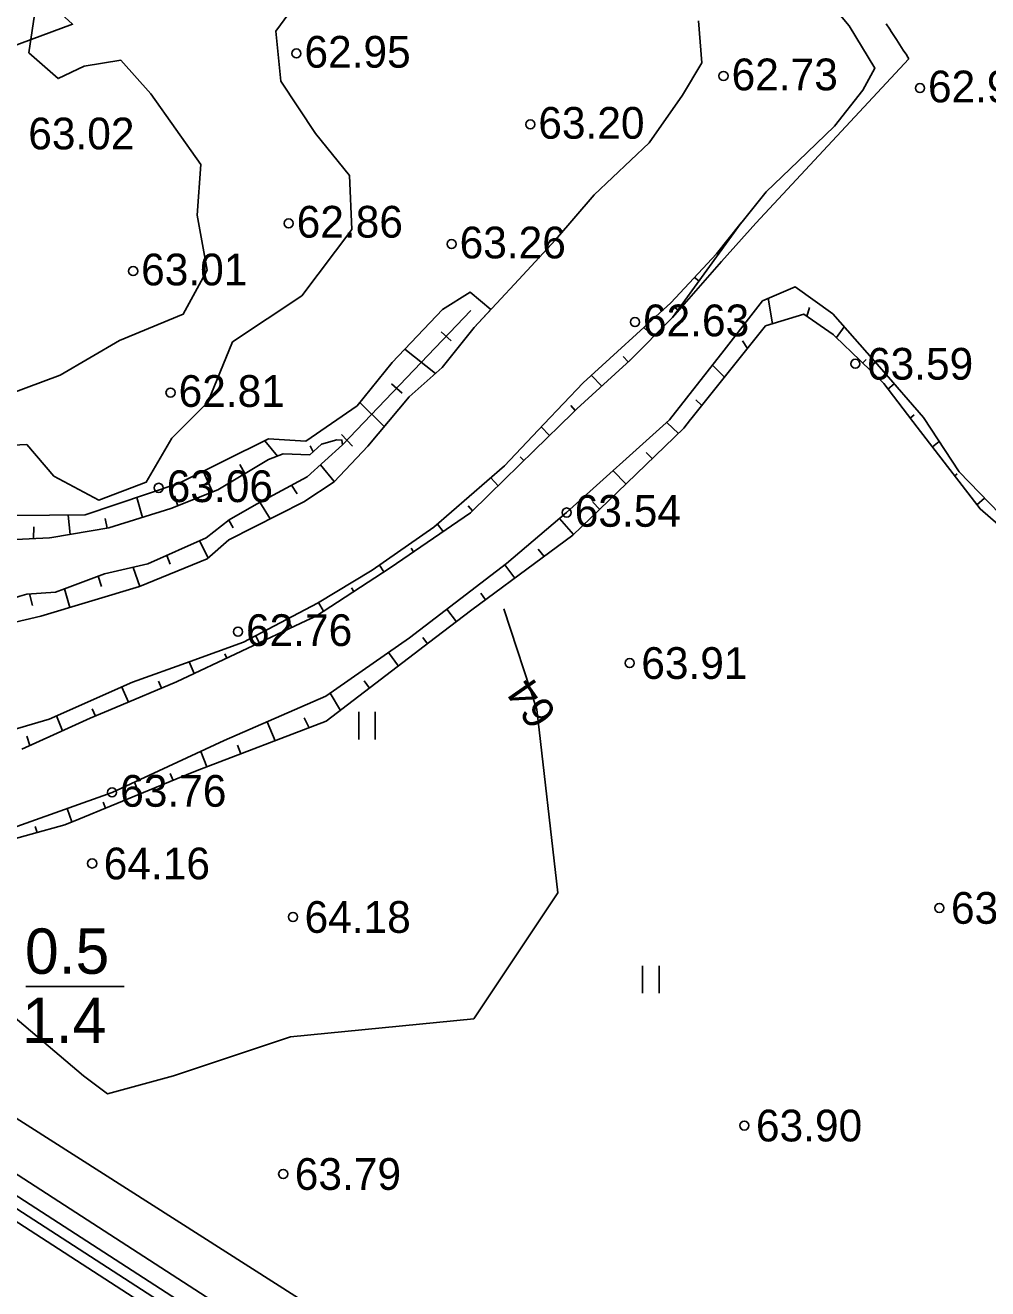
# Model space of a CAD drawing. Extents: x 530818 to 531740, y 6542340 to 6544024.
# Drawn here: x 531309 to 531362, y 6543308.5 to 6543378.2 of the extents above; entities that cross this region are included whole.
import ezdxf

# ---------------------------------------------------------------- set-up
doc = ezdxf.new("R2010")
doc.units = 0
for name, color, linetype in [('Geoloogiline punkt', 7, 'Continuous'), ('HALJASTUS', 7, 'Continuous'), ('Kaevandamise ala', 7, 'Continuous'), ('Kataster', 7, 'Continuous'), ('KORGUSED', 7, 'Continuous'), ('Kõrguspunkt', 7, 'Continuous'), ('Ladu', 7, 'Continuous'), ('Maapinna horisontaal', 7, 'Continuous'), ('ME piir', 7, 'Continuous'), ('MET piir', 7, 'Continuous'), ('RELJEEF', 7, 'Continuous'), ('Tervik', 7, 'Continuous'), ('Varuplokid', 7, 'Continuous'), ('VEEKOGU', 7, 'Continuous')]:
    doc.layers.add(name, color=color, linetype=linetype)

msp = doc.modelspace()

# ---------------------------------------------------------------- linework, layer by layer
at = {"layer": 'Geoloogiline punkt'}
msp.add_line((531309.027, 6543325.159), (531314.447, 6543325.159), dxfattribs=at)
at = {"layer": 'HALJASTUS'}
for p, q in [((531327.372, 6543340.302), (531327.372, 6543338.78)), ((531328.282, 6543340.302), (531328.282, 6543338.78)), ((531343.018, 6543326.315), (531343.018, 6543324.793)), ((531343.928, 6543326.315), (531343.928, 6543324.793))]:
    msp.add_line(p, q, dxfattribs=at)
at = {"layer": 'Kaevandamise ala'}
for p, q in [((531349.264, 6543367.255), (531357.705, 6543376.316)), ((531357.705, 6543376.316), (531357.587, 6543376.498)), ((531347.361, 6543365.141), (531349.264, 6543367.255))]:
    msp.add_line(p, q, dxfattribs=at)
for points in [[(531357.587, 6543376.498), (531357.577, 6543376.513), (531357.391, 6543376.8), (531357.3, 6543376.94), (531357.204, 6543377.087), (531357.017, 6543377.375), (531357.013, 6543377.381), (531356.831, 6543377.662), (531356.726, 6543377.823), (531356.644, 6543377.949), (531356.455, 6543378.236)], [(531308.811, 6543338.261), (531310.546, 6543339.041), (531312.576, 6543339.953), (531313.934, 6543340.53), (531317.323, 6543341.972), (531324.486, 6543345.338), (531324.99, 6543345.574), (531329.109, 6543348.249), (531333.529, 6543351.278), (531334.564, 6543352.289), (531337.048, 6543354.716), (531339.149, 6543356.769), (531339.155, 6543356.775), (531339.394, 6543357.009), (531341.928, 6543359.33), (531342.314, 6543359.683), (531344.66, 6543362.057), (531347.361, 6543365.141)], [(531308.088, 6543349.794), (531310.32, 6543349.908), (531310.449, 6543349.915), (531313.596, 6543350.447), (531317.021, 6543351.513), (531319.599, 6543352.554), (531322.408, 6543354.225), (531323.207, 6543354.528), (531324.671, 6543354.479), (531325.325, 6543355.072), (531326.16, 6543355.315), (531326.451, 6543355.294), (531326.475, 6543355.024), (531324.538, 6543353.268), (531321.742, 6543351.767), (531320.229, 6543350.895), (531318.958, 6543349.902), (531315.75, 6543348.462), (531313.354, 6543347.917), (531311.158, 6543347.086), (531310.666, 6543346.9), (531309.081, 6543346.803), (531308.694, 6543346.685)]]:
    msp.add_lwpolyline(points, dxfattribs=at)
at = {"layer": 'Kataster'}
msp.add_lwpolyline([(531060.93, 6543520.01), (531063.73, 6543525.33), (531132.3, 6543495.56), (531158.18, 6543518.3), (531311.6, 6543378.22), (531216.34, 6543342.89)], close=True, dxfattribs=at)
at = {"layer": 'Kõrguspunkt'}
for centre in [(531323.94, 6543376.61), (531347.48, 6543375.37), (531358.31, 6543374.7), (531336.83, 6543372.7), (531323.51, 6543367.24), (531332.49, 6543366.1), (531314.94, 6543364.61), (531342.6, 6543361.8), (531354.75, 6543359.5), (531317, 6543357.91), (531316.35, 6543352.66), (531338.83, 6543351.3), (531320.72, 6543344.73), (531342.31, 6543343), (531313.78, 6543335.87), (531312.68, 6543331.95), (531359.38, 6543329.5), (531323.75, 6543329), (531348.63, 6543317.5), (531323.21, 6543314.83)]:
    msp.add_circle(centre, 0.25, dxfattribs=at)
at = {"layer": 'Ladu'}
msp.add_lwpolyline([(531308.694, 6543346.685), (531309.081, 6543346.803), (531310.666, 6543346.9), (531311.158, 6543347.086), (531313.354, 6543347.917), (531315.75, 6543348.462), (531318.958, 6543349.902), (531320.229, 6543350.895), (531321.742, 6543351.767), (531324.538, 6543353.268), (531326.475, 6543355.024), (531326.451, 6543355.294), (531326.16, 6543355.315), (531325.325, 6543355.072), (531324.671, 6543354.479), (531323.207, 6543354.528), (531322.408, 6543354.225), (531319.599, 6543352.554), (531317.021, 6543351.513), (531313.596, 6543350.447), (531310.449, 6543349.915), (531310.32, 6543349.908), (531308.088, 6543349.794)], dxfattribs=at)
at = {"layer": 'Maapinna horisontaal'}
msp.add_lwpolyline([(531335.365, 6543345.995), (531337.189, 6543340.432), (531338.347, 6543330.337), (531333.713, 6543323.385), (531323.617, 6543322.392), (531317.163, 6543320.241), (531313.522, 6543319.248), (531312.198, 6543320.241), (531303.426, 6543327.689), (531299.95, 6543330.337), (531299.625, 6543330.702)], dxfattribs=at)
at = {"layer": 'ME piir'}
for points in [[(531208.26, 6543588.19), (531506.83, 6543352.68), (531423.25, 6543238.65), (531304.09, 6543315.77), (531166.89, 6543307.33), (531036.14, 6543467.71), (531081.15, 6543521.99), (531119.72, 6543515.04)], [(531208.269, 6543587.419), (531506.004, 6543352.568), (531423.101, 6543239.461), (531304.25, 6543316.381), (531167.16, 6543307.948), (531036.917, 6543467.707), (531081.388, 6543521.337), (531119.888, 6543514.4)]]:
    msp.add_lwpolyline(points, close=True, dxfattribs=at)
at = {"layer": 'MET piir'}
msp.add_lwpolyline([(531208.251, 6543588.961), (531507.656, 6543352.792), (531423.399, 6543237.839), (531303.93, 6543315.159), (531166.62, 6543306.712), (531035.363, 6543467.713), (531080.912, 6543522.643), (531119.552, 6543515.68)], close=True, dxfattribs=at)
at = {"layer": 'RELJEEF'}
for p, q in [((531347.293, 6543365.668), (531347.257, 6543365.695)), ((531346.127, 6543364.068), (531345.878, 6543364.257)), ((531350.189, 6543361.708), (531349.947, 6543363.109)), ((531344.96, 6543362.469), (531344.748, 6543362.644)), ((531352.08, 6543362.115), (531352.218, 6543362.595)), ((531343.626, 6543361.011), (531343.091, 6543361.501)), ((531353.708, 6543360.942), (531354.133, 6543361.538)), ((531331.922, 6543361.255), (531332.467, 6543360.766)), ((531348.8, 6543360.335), (531348.52, 6543360.76)), ((531329.913, 6543360.303), (531331.602, 6543358.965)), ((531342.23, 6543359.606), (531341.943, 6543359.898)), ((531347.543, 6543358.766), (531346.868, 6543359.425)), ((531355.148, 6543359.539), (531355.346, 6543359.739)), ((531340.77, 6543358.269), (531340.202, 6543358.863)), ((531329.18, 6543358.394), (531329.768, 6543357.874)), ((531356.546, 6543358.1), (531356.89, 6543358.398)), ((531327.429, 6543357.365), (531328.778, 6543356.04)), ((531346.286, 6543357.198), (531345.948, 6543357.507)), ((531339.313, 6543356.929), (531339.06, 6543357.193)), ((531357.771, 6543356.507), (531357.995, 6543356.684)), ((531337.896, 6543355.545), (531337.439, 6543356.016)), ((531344.991, 6543355.664), (531344.352, 6543356.268)), ((531322.898, 6543354.411), (531322.19, 6543355.251)), ((531327.037, 6543354.952), (531326.429, 6543355.594)), ((531358.997, 6543354.914), (531359.372, 6543355.209)), ((531324.861, 6543354.652), (531324.696, 6543354.982)), ((531343.545, 6543354.269), (531343.212, 6543354.606)), ((531321.095, 6543353.444), (531320.825, 6543353.942)), ((531325.274, 6543353.935), (531326.027, 6543353.001)), ((531336.48, 6543354.161), (531336.278, 6543354.37)), ((531319.311, 6543352.438), (531318.802, 6543353.571)), ((531335.063, 6543352.777), (531334.649, 6543353.216)), ((531342.098, 6543352.874), (531341.393, 6543353.605)), ((531360.223, 6543353.322), (531360.352, 6543353.425)), ((531323.668, 6543352.801), (531323.986, 6543352.335)), ((531315.461, 6543351.028), (531315.14, 6543352.128)), ((531317.409, 6543351.669), (531317.21, 6543352.214)), ((531321.924, 6543351.865), (531322.493, 6543350.952)), ((531340.652, 6543351.478), (531340.28, 6543351.873)), ((531361.448, 6543351.729), (531361.863, 6543352.099)), ((531311.476, 6543350.089), (531311.358, 6543351.159)), ((531333.647, 6543351.393), (531333.413, 6543351.666)), ((531309.44, 6543349.863), (531309.465, 6543350.503)), ((531313.499, 6543350.431), (531313.391, 6543350.966)), ((531320.207, 6543350.878), (531320.445, 6543350.457)), ((531332.032, 6543350.252), (531331.712, 6543350.662)), ((531339.205, 6543350.083), (531338.434, 6543350.963)), ((531318.598, 6543349.741), (531319.082, 6543348.807)), ((531316.791, 6543348.929), (531316.98, 6543348.459)), ((531330.399, 6543349.133), (531330.264, 6543349.326)), ((531337.593, 6543348.883), (531337.263, 6543349.287)), ((531314.932, 6543348.276), (531315.311, 6543347.223)), ((531328.759, 6543348.022), (531328.516, 6543348.389)), ((531335.978, 6543347.687), (531335.421, 6543348.417)), ((531313.016, 6543347.789), (531313.198, 6543347.217)), ((531311.164, 6543347.088), (531311.443, 6543346.067)), ((531327.099, 6543346.944), (531326.971, 6543347.144)), ((531334.363, 6543346.491), (531334.096, 6543346.844)), ((531309.221, 6543346.811), (531309.383, 6543346.166)), ((531325.438, 6543345.865), (531325.165, 6543346.335)), ((531332.758, 6543345.281), (531332.234, 6543345.974)), ((531323.681, 6543344.96), (531323.558, 6543345.19)), ((531321.889, 6543344.118), (531321.701, 6543344.506)), ((531331.163, 6543344.059), (531330.899, 6543344.404)), ((531320.097, 6543343.275), (531319.989, 6543343.505)), ((531329.567, 6543342.836), (531329.008, 6543343.58)), ((531318.305, 6543342.433), (531318.019, 6543343.062)), ((531316.499, 6543341.622), (531316.329, 6543342.006)), ((531327.972, 6543341.614), (531327.674, 6543342.026)), ((531314.677, 6543340.846), (531314.318, 6543341.677)), ((531326.376, 6543340.392), (531325.801, 6543341.336)), ((531311.046, 6543339.265), (531310.714, 6543340.081)), ((531312.855, 6543340.071), (531312.683, 6543340.474)), ((531324.637, 6543339.426), (531324.359, 6543339.975)), ((531322.759, 6543338.711), (531322.325, 6543339.759)), ((531309.24, 6543338.454), (531309.071, 6543338.973)), ((531320.881, 6543337.996), (531320.69, 6543338.48)), ((531319.003, 6543337.281), (531318.67, 6543338.13)), ((531315.279, 6543335.766), (531315.009, 6543336.434)), ((531317.138, 6543336.53), (531316.988, 6543336.906)), ((531313.42, 6543335.002), (531313.293, 6543335.324)), ((531311.561, 6543334.238), (531311.294, 6543334.979)), ((531309.641, 6543333.652), (531309.534, 6543333.982))]:
    msp.add_line(p, q, dxfattribs=at)
for points in [[(531307.627, 6543339.12), (531310.314, 6543339.904), (531314.906, 6543341.937), (531318.085, 6543343.086), (531321.019, 6543344.147), (531325.101, 6543346.297), (531328.122, 6543348.113), (531331.521, 6543350.496), (531335.414, 6543353.881), (531337.578, 6543356.162), (531339.743, 6543358.444), (531344.58, 6543362.86), (531347.093, 6543365.563), (531348.46, 6543367.268)], [(531348.46, 6543367.268), (531344.66, 6543362.057), (531344.66, 6543362.057), (531342.314, 6543359.683), (531342.314, 6543359.683), (531341.928, 6543359.33), (531339.394, 6543357.009), (531339.394, 6543357.009), (531339.155, 6543356.775), (531339.149, 6543356.769), (531337.048, 6543354.716), (531337.048, 6543354.716), (531334.564, 6543352.289), (531333.529, 6543351.278), (531333.529, 6543351.278), (531329.109, 6543348.249), (531329.109, 6543348.249), (531324.99, 6543345.574), (531324.99, 6543345.574), (531324.486, 6543345.338), (531317.323, 6543341.972), (531317.323, 6543341.972), (531313.934, 6543340.53), (531312.576, 6543339.953), (531312.576, 6543339.953), (531310.546, 6543339.041), (531308.811, 6543338.261)], [(531276.226, 6543330.531), (531279.479, 6543330.604), (531284.413, 6543330.446), (531288.768, 6543330.696), (531293.215, 6543331.249), (531296.477, 6543331.354), (531300.426, 6543332.133), (531306.393, 6543333.232), (531313.782, 6543335.866), (531319.959, 6543338.727), (531325.567, 6543341.172), (531330.17, 6543344.394), (531335.513, 6543348.487), (531338.835, 6543351.303), (531344.5, 6543356.401), (531347.512, 6543360.248), (531349.634, 6543362.977), (531351.434, 6543363.735), (531353.499, 6543362.257), (531356.208, 6543359.186), (531358.501, 6543356.533), (531360.471, 6543353.539), (531363.275, 6543350.64)], [(531301.308, 6543353.264), (531305.328, 6543352.125), (531308.358, 6543351.135), (531312.286, 6543351.166), (531317.485, 6543352.918), (531322.4, 6543355.355), (531324.45, 6543355.24), (531327.28, 6543357.181), (531329.214, 6543359.563), (531331.986, 6543362.493), (531333.515, 6543363.448), (531334.657, 6543362.501)], [(531288.697, 6543342.856), (531290.295, 6543342.589), (531292.8, 6543343.352), (531294.858, 6543343.8), (531296.118, 6543343.866), (531296.722, 6543343.897), (531299.131, 6543344.878), (531300.813, 6543345.423), (531303.016, 6543345.423), (531304.893, 6543345.532), (531305.861, 6543345.826), (531308.283, 6543346.561), (531308.694, 6543346.685), (531309.081, 6543346.803), (531310.666, 6543346.9), (531311.158, 6543347.086), (531313.354, 6543347.917), (531315.75, 6543348.462), (531318.958, 6543349.902), (531320.229, 6543350.895), (531321.742, 6543351.767), (531324.538, 6543353.268), (531326.475, 6543355.024), (531333.557, 6543362.447)], [(531288.697, 6543342.856), (531290.295, 6543342.589), (531292.8, 6543343.352), (531294.858, 6543343.8), (531296.118, 6543343.866), (531296.722, 6543343.897), (531299.131, 6543344.878), (531300.813, 6543345.423), (531303.016, 6543345.423), (531304.893, 6543345.532), (531305.861, 6543345.826), (531308.283, 6543346.561), (531308.694, 6543346.685), (531309.081, 6543346.803), (531310.666, 6543346.9), (531311.158, 6543347.086), (531313.354, 6543347.917), (531315.75, 6543348.462), (531318.958, 6543349.902), (531320.229, 6543350.895), (531321.742, 6543351.767), (531324.538, 6543353.268), (531326.475, 6543355.024), (531333.557, 6543362.447)], [(531334.657, 6543362.501), (531333.729, 6543361.506), (531331.966, 6543359.287), (531330.146, 6543357.677), (531327.87, 6543354.953), (531326.018, 6543352.992), (531324.348, 6543351.89), (531320.208, 6543349.795), (531319.022, 6543348.754), (531315.294, 6543347.216), (531309.859, 6543345.594), (531305.21, 6543344.504)], [(531367.716, 6543346.209), (531361.623, 6543351.502), (531361.623, 6543351.502), (531358.152, 6543356.013), (531356.31, 6543358.407), (531356.31, 6543358.407), (531354.988, 6543359.695), (531353.656, 6543360.993), (531353.527, 6543361.119), (531353.527, 6543361.119), (531351.9, 6543362.239), (531351.9, 6543362.239), (531349.804, 6543361.589), (531349.804, 6543361.589), (531345.68, 6543356.441), (531345.667, 6543356.424), (531345.286, 6543355.949), (531345.286, 6543355.949), (531342.148, 6543352.921), (531342.132, 6543352.906), (531339.177, 6543350.056), (531339.177, 6543350.056), (531337.476, 6543348.796), (531333.611, 6543345.934), (531333.611, 6543345.934), (531331.612, 6543344.403), (531325.587, 6543339.788), (531325.587, 6543339.788), (531318.467, 6543337.077), (531318.467, 6543337.077), (531317.287, 6543336.592), (531311.944, 6543334.396), (531311.166, 6543334.076), (531311.166, 6543334.076), (531307.452, 6543333.043)]]:
    msp.add_lwpolyline(points, dxfattribs=at)
at = {"layer": 'Tervik'}
msp.add_lwpolyline([(531121.491, 6543509.091), (531208.096, 6543582.896), (531351.588, 6543472.174), (531501.203, 6543352.183), (531421.596, 6543245.764), (531305.081, 6543320.075), (531168.375, 6543311.304), (531105.318, 6543387.766), (531040.937, 6543467.705), (531081.816, 6543517.522), (531121.491, 6543509.091)], dxfattribs=at)
at = {"layer": 'Varuplokid'}
msp.add_lwpolyline([(531208.283, 6543586.134), (531504.627, 6543352.38), (531422.852, 6543240.813), (531304.517, 6543317.399), (531167.611, 6543308.977), (531038.211, 6543467.701), (531081.785, 6543520.25), (531120.167, 6543513.334)], close=True, dxfattribs=at)
at = {"layer": 'VEEKOGU'}
for points in [[(531355.154, 6543374.585), (531355.822, 6543375.806), (531354.413, 6543378.13), (531352.38, 6543380.565)], [(531306.334, 6543354.919), (531309.07, 6543355.045), (531310.57, 6543353.312), (531313.04, 6543351.984), (531315.665, 6543352.973), (531317.076, 6543355.396), (531319.059, 6543357.38), (531320.421, 6543360.707), (531324.23, 6543363.254), (531326.998, 6543366.906), (531326.865, 6543369.883), (531324.983, 6543372.192), (531323.079, 6543375.089), (531322.799, 6543377.841), (531324.431, 6543380.076)], [(531309.566, 6543379.103), (531309.189, 6543376.647), (531310.801, 6543375.223), (531312.239, 6543375.906), (531314.258, 6543376.24), (531315.914, 6543374.381), (531318.674, 6543370.487), (531318.47, 6543367.697), (531319.022, 6543364.661), (531317.701, 6543362.233), (531314.186, 6543360.784), (531310.908, 6543358.867), (531308.103, 6543357.828)], [(531346.111, 6543378.408), (531346.285, 6543376.084), (531345.224, 6543374.311), (531343.387, 6543371.689), (531340.352, 6543368.821), (531338.228, 6543366.325), (531336.198, 6543364.151), (531333.729, 6543361.506), (531331.966, 6543359.287), (531330.146, 6543357.677), (531327.87, 6543354.953), (531326.018, 6543352.992), (531324.348, 6543351.89), (531320.208, 6543349.795), (531319.022, 6543348.754), (531315.294, 6543347.216), (531309.859, 6543345.594), (531305.21, 6543344.504)], [(531307.627, 6543339.12), (531310.314, 6543339.904), (531314.906, 6543341.937), (531318.085, 6543343.086), (531321.019, 6543344.147), (531325.101, 6543346.297), (531328.122, 6543348.113), (531331.521, 6543350.496), (531335.414, 6543353.881), (531337.578, 6543356.162), (531339.743, 6543358.444), (531344.58, 6543362.86), (531347.093, 6543365.563), (531349.828, 6543368.973), (531351.595, 6543370.677), (531353.6, 6543372.61), (531355.154, 6543374.585)]]:
    msp.add_lwpolyline(points, dxfattribs=at)

# ---------------------------------------------------------------- texts
at = {"layer": 'Geoloogiline punkt'}
for s, p in [('0.5', (531308.976, 6543325.866)), ('1.4', (531308.817, 6543322.06))]:
    msp.add_text(s, height=2.5, dxfattribs=at).set_placement(p)
at = {"layer": 'KORGUSED'}
for s, p in [('62.95', (531324.381, 6543375.826)), ('62.97', (531358.751, 6543373.914)), ('63.20', (531337.272, 6543371.909)), ('63.02', (531309.157, 6543371.321)), ('63.26', (531332.935, 6543365.311)), ('63.01', (531315.38, 6543363.823)), ('63.06', (531316.79, 6543351.874))]:
    msp.add_text(s, height=1.75, rotation=360, dxfattribs=at).set_placement(p)
for s, p in [('62.73', (531347.928, 6543374.579)), ('62.86', (531323.954, 6543366.456)), ('62.63', (531343.04, 6543361.016)), ('63.59', (531355.388, 6543358.625)), ('62.81', (531317.444, 6543357.124)), ('63.54', (531339.279, 6543350.515)), ('62.76', (531321.16, 6543343.939)), ('63.91', (531342.948, 6543342.125)), ('63.76', (531314.226, 6543335.078)), ('64.16', (531313.318, 6543331.075)), ('63.78', (531360.018, 6543328.625)), ('64.18', (531324.388, 6543328.125)), ('63.90', (531349.268, 6543316.625)), ('63.79', (531323.848, 6543313.955))]:
    msp.add_text(s, height=1.75, dxfattribs=at).set_placement(p)
at = {"layer": 'Maapinna horisontaal'}
msp.add_text('64', height=1.75, rotation=124.85534, dxfattribs=at).set_placement((531338.356, 6543340.213))

doc.saveas('drawing.dxf')
